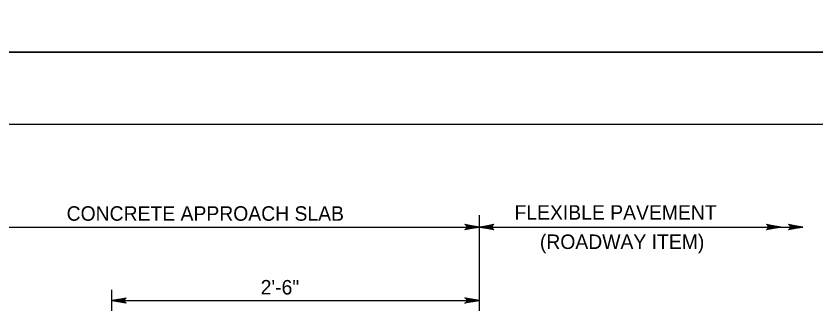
# Model space of a CAD drawing. Extents: x 636530 to 644067, y 294168 to 299122.
# Drawn here: x 641660.5 to 641826.4, y 296492.3 to 296552 of the extents above; entities that cross this region are included whole.
import ezdxf

# ---------------------------------------------------------------- set-up
doc = ezdxf.new("R2010")
doc.units = 0
doc.layers.add('1', color=7, linetype='Continuous')
doc.layers.add('PLT-BNDY', color=7, linetype='Continuous')

msp = doc.modelspace()

# ---------------------------------------------------------------- linework, layer by layer
at = {"layer": '1'}
for p, q in [((642355.78, 296529.48), (641569.78, 296529.48)), ((641756.61, 296479.32), (641756.61, 296510.74)), ((641651.65, 296508.26), (641756.61, 296508.26)), ((641756.61, 296508.26), (641823.72, 296508.26)), ((641680.41, 296455.7), (641680.41, 296495.24)), ((641680.41, 296493.02), (641756.61, 296493.02))]:
    msp.add_line(p, q, dxfattribs=at)
for points in [[(641756.61, 296508.26), (641753.63, 296507.7), (641753.74, 296507.78), (641753.86, 296507.86), (641753.92, 296507.96), (641753.98, 296508.06), (641753.99, 296508.16), (641754.01, 296508.26), (641753.99, 296508.36), (641753.98, 296508.46), (641753.92, 296508.56), (641753.86, 296508.66), (641753.74, 296508.74), (641753.63, 296508.82), (641756.61, 296508.26), (641753.74, 296508.74), (641753.86, 296508.66), (641756.61, 296508.26), (641753.92, 296508.56), (641753.98, 296508.46), (641756.61, 296508.26), (641753.99, 296508.36), (641754.01, 296508.26), (641756.61, 296508.26), (641753.99, 296508.16), (641753.98, 296508.06), (641756.61, 296508.26), (641753.92, 296507.96), (641753.86, 296507.86), (641756.61, 296508.26), (641753.74, 296507.78)], [(641756.61, 296508.26), (641759.59, 296508.82), (641759.48, 296508.74), (641759.36, 296508.66), (641759.3, 296508.56), (641759.25, 296508.46), (641759.23, 296508.36), (641759.21, 296508.26), (641759.23, 296508.16), (641759.25, 296508.06), (641759.3, 296507.96), (641759.36, 296507.86), (641759.48, 296507.78), (641759.59, 296507.7), (641756.61, 296508.26), (641759.48, 296507.78), (641759.36, 296507.86), (641756.61, 296508.26), (641759.3, 296507.96), (641759.25, 296508.06), (641756.61, 296508.26), (641759.23, 296508.16), (641759.21, 296508.26), (641756.61, 296508.26), (641759.23, 296508.36), (641759.25, 296508.46), (641756.61, 296508.26), (641759.3, 296508.56), (641759.36, 296508.66), (641756.61, 296508.26), (641759.48, 296508.74)], [(641819.15, 296508.26), (641816.17, 296507.7), (641816.28, 296507.78), (641816.4, 296507.86), (641816.46, 296507.96), (641816.52, 296508.06), (641816.53, 296508.16), (641816.55, 296508.26), (641816.53, 296508.36), (641816.52, 296508.46), (641816.46, 296508.56), (641816.4, 296508.66), (641816.28, 296508.74), (641816.17, 296508.82), (641819.15, 296508.26), (641816.28, 296508.74), (641816.4, 296508.66), (641819.15, 296508.26), (641816.46, 296508.56), (641816.52, 296508.46), (641819.15, 296508.26), (641816.53, 296508.36), (641816.55, 296508.26), (641819.15, 296508.26), (641816.53, 296508.16), (641816.52, 296508.06), (641819.15, 296508.26), (641816.46, 296507.96), (641816.4, 296507.86), (641819.15, 296508.26), (641816.28, 296507.78)], [(641823.72, 296508.26), (641820.74, 296507.7), (641820.86, 296507.78), (641820.97, 296507.86), (641821.03, 296507.96), (641821.09, 296508.06), (641821.11, 296508.16), (641821.12, 296508.26), (641821.11, 296508.36), (641821.09, 296508.46), (641821.03, 296508.56), (641820.97, 296508.66), (641820.86, 296508.74), (641820.74, 296508.82), (641823.72, 296508.26), (641820.86, 296508.74), (641820.97, 296508.66), (641823.72, 296508.26), (641821.03, 296508.56), (641821.09, 296508.46), (641823.72, 296508.26), (641821.11, 296508.36), (641821.12, 296508.26), (641823.72, 296508.26), (641821.11, 296508.16), (641821.09, 296508.06), (641823.72, 296508.26), (641821.03, 296507.96), (641820.97, 296507.86), (641823.72, 296508.26), (641820.86, 296507.78)], [(641680.41, 296493.02), (641683.39, 296493.58), (641683.28, 296493.5), (641683.16, 296493.42), (641683.1, 296493.32), (641683.05, 296493.22), (641683.03, 296493.12), (641683.01, 296493.02), (641683.03, 296492.92), (641683.05, 296492.82), (641683.1, 296492.72), (641683.16, 296492.62), (641683.28, 296492.54), (641683.39, 296492.46), (641680.41, 296493.02), (641683.28, 296492.54), (641683.16, 296492.62), (641680.41, 296493.02), (641683.1, 296492.72), (641683.05, 296492.82), (641680.41, 296493.02), (641683.03, 296492.92), (641683.01, 296493.02), (641680.41, 296493.02), (641683.03, 296493.12), (641683.05, 296493.22), (641680.41, 296493.02), (641683.1, 296493.32), (641683.16, 296493.42), (641680.41, 296493.02), (641683.28, 296493.5)], [(641756.61, 296493.02), (641753.63, 296492.46), (641753.74, 296492.54), (641753.86, 296492.62), (641753.92, 296492.72), (641753.98, 296492.82), (641753.99, 296492.92), (641754.01, 296493.02), (641753.99, 296493.12), (641753.98, 296493.22), (641753.92, 296493.32), (641753.86, 296493.42), (641753.74, 296493.5), (641753.63, 296493.58), (641756.61, 296493.02), (641753.74, 296493.5), (641753.86, 296493.42), (641756.61, 296493.02), (641753.92, 296493.32), (641753.98, 296493.22), (641756.61, 296493.02), (641753.99, 296493.12), (641754.01, 296493.02), (641756.61, 296493.02), (641753.99, 296492.92), (641753.98, 296492.82), (641756.61, 296493.02), (641753.92, 296492.72), (641753.86, 296492.62), (641756.61, 296493.02), (641753.74, 296492.54)]]:
    msp.add_lwpolyline(points, dxfattribs=at)
at = {"layer": 'PLT-BNDY'}
for points in [[(641529.78, 297138.48), (642370.78, 297138.48), (642370.78, 296544.48), (641529.78, 296544.48)], [(641529.78, 296544.48), (642370.78, 296544.48), (642370.78, 295950.48), (641529.78, 295950.48)]]:
    msp.add_lwpolyline(points, close=True, dxfattribs=at)

# ---------------------------------------------------------------- texts
at = {"layer": '1'}
for s, p in [('CONCRETE APPROACH SLAB', (641671.02, 296509.56)), ('FLEXIBLE PAVEMENT', (641763.9, 296509.78)), ('(ROADWAY ITEM)', (641769.16, 296503.71)), ('2\'-6"', (641711.26, 296494.28))]:
    msp.add_text(s, height=3, dxfattribs=at).set_placement(p)

doc.saveas('drawing.dxf')
